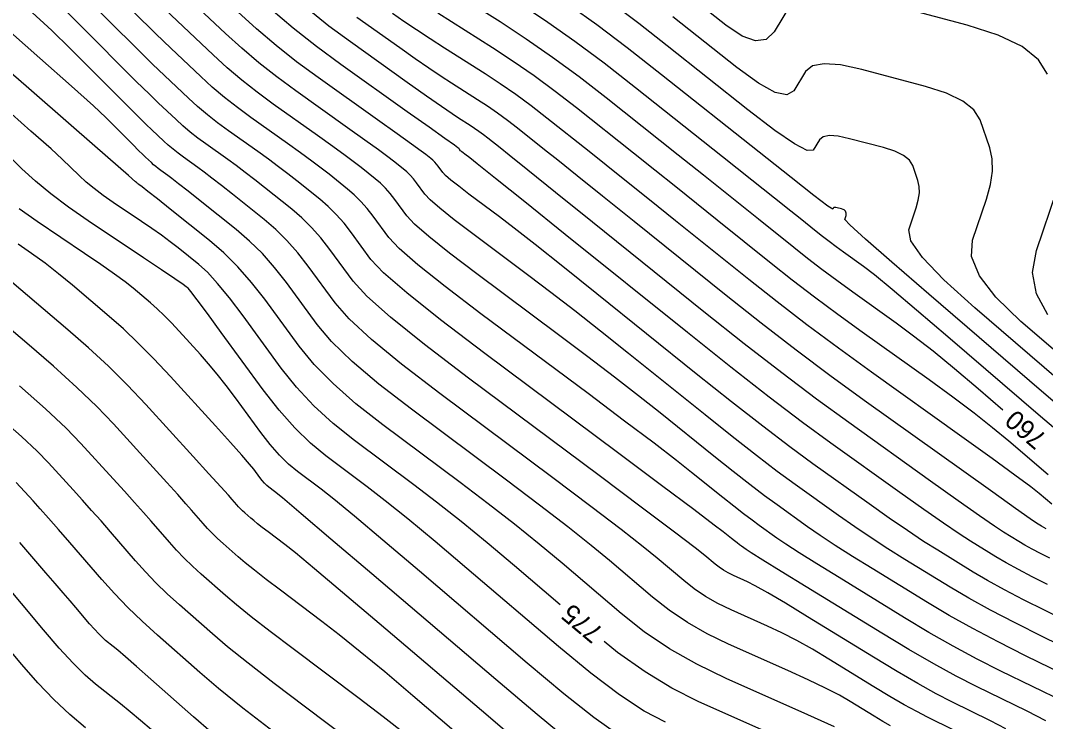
# Model space of a CAD drawing. Extents: x 2082232 to 2083549, y 592624 to 593832.
# Drawn here: x 2082351.14 to 2082388.73, y 593358.39 to 593384.11 of the extents above; entities that cross this region are included whole.
import ezdxf

# ---------------------------------------------------------------- set-up
doc = ezdxf.new("R2010")
doc.units = 0
doc.layers.add('DT_X_Contour_Major', color=7, linetype='Continuous')
doc.layers.add('DT_X_Contour_Minor', color=7, linetype='Continuous')

msp = doc.modelspace()

# ---------------------------------------------------------------- linework, layer by layer
at = {"layer": 'DT_X_Contour_Major'}
for points in [[(2082387.168, 593369.811), (2082386.263, 593370.589), (2082385.395, 593371.324), (2082384.604, 593371.972), (2082383.891, 593372.531), (2082383.254, 593373.002), (2082381.661, 593374.141), (2082381.078, 593374.564), (2082380.522, 593374.977), (2082379.995, 593375.381), (2082379.496, 593375.775), (2082378.204, 593376.814), (2082377.656, 593377.254), (2082376.981, 593377.792), (2082376.18, 593378.431), (2082375.252, 593379.169), (2082372.609, 593381.269), (2082371.623, 593382.033), (2082370.646, 593382.752), (2082369.679, 593383.424), (2082368.721, 593384.051), (2082366.181, 593385.661)], [(2082379.416, 593384.737), (2082378.777, 593383.691), (2082378.486, 593383.412), (2082378.093, 593383.36), (2082377.598, 593383.535), (2082377.002, 593383.936), (2082375.274, 593385.309)], [(2082388.742, 593358.414), (2082388.06, 593358.766), (2082386.195, 593359.68), (2082385.453, 593360.059), (2082384.627, 593360.512), (2082383.716, 593361.038), (2082382.72, 593361.638), (2082379.953, 593363.335), (2082379.037, 593363.897), (2082378.364, 593364.313), (2082377.934, 593364.58), (2082377.748, 593364.7), (2082377.575, 593364.824), (2082377.504, 593364.876), (2082377.42, 593364.94), (2082377.324, 593365.015), (2082377.215, 593365.102), (2082376.909, 593365.348), (2082376.58, 593365.599), (2082375.825, 593366.168), (2082374.642, 593367.053), (2082373.032, 593368.257), (2082368.17, 593371.888), (2082366.542, 593373.126), (2082365.302, 593374.114), (2082364.451, 593374.853), (2082363.988, 593375.343), (2082363.274, 593376.318), (2082363, 593376.67), (2082362.714, 593376.993), (2082362.417, 593377.287), (2082362.109, 593377.552), (2082361.271, 593378.221), (2082360.945, 593378.477), (2082360.597, 593378.741), (2082360.227, 593379.015), (2082359.835, 593379.298), (2082358.758, 593380.063), (2082358.364, 593380.354), (2082357.988, 593380.65), (2082357.631, 593380.952), (2082357.293, 593381.26), (2082356.415, 593382.09), (2082355.982, 593382.508), (2082355.34, 593383.141), (2082354.489, 593383.988), (2082353.43, 593385.05)], [(2082388.798, 593382.134), (2082388.468, 593382.668), (2082387.868, 593383.147), (2082386.997, 593383.57), (2082385.855, 593383.937), (2082382.449, 593384.842)], [(2082388.805, 593363.421), (2082388.236, 593363.705), (2082387.731, 593363.968), (2082387.288, 593364.212), (2082386.909, 593364.436), (2082385.981, 593365.005), (2082385.557, 593365.276), (2082384.984, 593365.664), (2082384.26, 593366.168), (2082383.386, 593366.789), (2082380.854, 593368.599), (2082379.813, 593369.362), (2082378.59, 593370.292), (2082377.183, 593371.391), (2082375.594, 593372.658), (2082371.113, 593376.261), (2082369.634, 593377.45), (2082368.558, 593378.313), (2082367.885, 593378.852), (2082367.616, 593379.065), (2082367.434, 593379.201), (2082367.373, 593379.247), (2082367.327, 593379.284), (2082367.295, 593379.311), (2082367.278, 593379.33), (2082367.251, 593379.366), (2082367.241, 593379.379), (2082367.23, 593379.391), (2082367.219, 593379.402), (2082367.208, 593379.412), (2082367.177, 593379.437), (2082367.052, 593379.527), (2082366.701, 593379.777), (2082366.125, 593380.188), (2082365.322, 593380.759), (2082362.881, 593382.495), (2082361.987, 593383.153), (2082361.135, 593383.825), (2082360.325, 593384.51)], [(2082370.928, 593362.669), (2082369.253, 593364.098), (2082368.247, 593364.945), (2082367.295, 593365.725), (2082366.398, 593366.436), (2082365.555, 593367.079), (2082363.381, 593368.703), (2082362.602, 593369.326), (2082361.895, 593369.976), (2082361.26, 593370.653), (2082360.698, 593371.357), (2082359.296, 593373.271), (2082358.8, 593373.927), (2082358.365, 593374.46), (2082357.991, 593374.871), (2082357.678, 593375.158), (2082356.923, 593375.761), (2082356.626, 593375.992), (2082356.303, 593376.231), (2082355.953, 593376.479), (2082355.576, 593376.737), (2082354.537, 593377.434), (2082354.166, 593377.692), (2082353.834, 593377.941), (2082353.541, 593378.181), (2082353.287, 593378.414), (2082352.661, 593379.021), (2082352.258, 593379.393), (2082351.519, 593380.051), (2082350.445, 593380.997)], [(2082388.814, 593373.311), (2082388.391, 593374.074), (2082388.25, 593374.861), (2082388.391, 593375.671), (2082389.141, 593377.865)], [(2082368.451, 593356.842), (2082365.525, 593359.337), (2082364.494, 593360.209), (2082363.595, 593360.954), (2082362.827, 593361.572), (2082362.192, 593362.064), (2082360.673, 593363.207), (2082360.149, 593363.605), (2082359.715, 593363.942), (2082359.371, 593364.217), (2082359.118, 593364.432), (2082358.563, 593364.922), (2082358.362, 593365.106), (2082358.172, 593365.289), (2082357.996, 593365.472), (2082357.831, 593365.655), (2082357.41, 593366.141), (2082357.204, 593366.376), (2082356.9, 593366.715), (2082356.498, 593367.158), (2082356, 593367.706), (2082354.54, 593369.307), (2082353.931, 593369.942), (2082353.199, 593370.648), (2082352.343, 593371.423), (2082351.363, 593372.269), (2082348.587, 593374.617)], [(2082355.939, 593358.087), (2082355.535, 593358.433), (2082355.155, 593358.749), (2082354.801, 593359.036), (2082353.887, 593359.761), (2082353.511, 593360.09), (2082353.068, 593360.531), (2082352.558, 593361.086), (2082351.981, 593361.753), (2082350.352, 593363.683)], [(2082378.547, 593357.988), (2082375.993, 593359.128), (2082375.026, 593359.612), (2082374.04, 593360.21), (2082373.034, 593360.921), (2082372.538, 593361.321)]]:
    msp.add_lwpolyline(points, dxfattribs=at)
at = {"layer": 'DT_X_Contour_Minor'}
for points in [[(2082380.994, 593358.193), (2082380.009, 593358.634), (2082377.021, 593359.968), (2082375.94, 593360.492), (2082374.935, 593361.064), (2082374.009, 593361.683), (2082373.159, 593362.351), (2082370.998, 593364.195), (2082370.156, 593364.899), (2082369.251, 593365.628), (2082368.284, 593366.382), (2082367.255, 593367.162), (2082364.426, 593369.275), (2082363.439, 593370.049), (2082362.598, 593370.787), (2082361.904, 593371.489), (2082361.356, 593372.154), (2082360.091, 593373.88), (2082359.609, 593374.5), (2082359.111, 593375.066), (2082358.596, 593375.578), (2082358.066, 593376.035), (2082356.63, 593377.182), (2082356.156, 593377.56), (2082355.811, 593377.834), (2082355.596, 593378.004), (2082355.511, 593378.07), (2082355.455, 593378.107), (2082355.435, 593378.121), (2082355.417, 593378.135), (2082355.401, 593378.148), (2082355.387, 593378.16), (2082355.354, 593378.193), (2082355.094, 593378.421), (2082354.339, 593379.08), (2082353.089, 593380.17), (2082351.344, 593381.691), (2082346.03, 593386.323)], [(2082387.274, 593358.123), (2082386.713, 593358.422), (2082385.296, 593359.116), (2082384.718, 593359.413), (2082384.046, 593359.784), (2082383.281, 593360.229), (2082382.421, 593360.748), (2082380.003, 593362.231), (2082379.186, 593362.728), (2082378.546, 593363.108), (2082378.084, 593363.371), (2082377.8, 593363.517), (2082377.28, 593363.749), (2082377.091, 593363.84), (2082376.916, 593363.94), (2082376.755, 593364.048), (2082376.607, 593364.164), (2082376.23, 593364.486), (2082375.882, 593364.759), (2082375.12, 593365.337), (2082373.944, 593366.221), (2082372.354, 593367.411), (2082367.563, 593370.99), (2082365.951, 593372.218), (2082364.708, 593373.221), (2082363.834, 593373.997), (2082363.33, 593374.546), (2082362.478, 593375.709), (2082362.152, 593376.128), (2082361.811, 593376.513), (2082361.457, 593376.863), (2082361.089, 593377.18), (2082360.089, 593377.978), (2082359.724, 593378.267), (2082359.376, 593378.534), (2082359.048, 593378.781), (2082358.737, 593379.006), (2082357.934, 593379.577), (2082357.639, 593379.794), (2082357.359, 593380.015), (2082357.092, 593380.24), (2082356.84, 593380.47), (2082356.185, 593381.09), (2082355.861, 593381.402), (2082355.382, 593381.874), (2082354.747, 593382.507), (2082353.957, 593383.299), (2082351.641, 593385.625)], [(2082390.754, 593359.453), (2082387.991, 593360.807), (2082386.99, 593361.31), (2082386.056, 593361.802), (2082385.192, 593362.285), (2082384.396, 593362.757), (2082382.364, 593364.003), (2082381.645, 593364.449), (2082381.012, 593364.853), (2082380.465, 593365.216), (2082380.003, 593365.536), (2082378.887, 593366.334), (2082378.427, 593366.67), (2082377.888, 593367.081), (2082377.268, 593367.566), (2082376.567, 593368.124), (2082374.59, 593369.713), (2082373.802, 593370.339), (2082372.918, 593371.026), (2082371.939, 593371.773), (2082370.866, 593372.58), (2082367.876, 593374.813), (2082366.874, 593375.574), (2082366.112, 593376.182), (2082365.588, 593376.636), (2082365.304, 593376.938), (2082364.865, 593377.538), (2082364.696, 593377.754), (2082364.521, 593377.952), (2082364.338, 593378.133), (2082364.148, 593378.296), (2082363.633, 593378.708), (2082363.388, 593378.897), (2082363.039, 593379.156), (2082362.586, 593379.484), (2082362.03, 593379.882), (2082360.407, 593381.036), (2082359.813, 593381.473), (2082359.247, 593381.92), (2082358.709, 593382.375), (2082358.199, 593382.84), (2082356.876, 593384.091), (2082356.226, 593384.718)], [(2082391.502, 593360.091), (2082388.633, 593361.497), (2082387.614, 593362.006), (2082386.707, 593362.479), (2082385.914, 593362.916), (2082385.233, 593363.317), (2082383.57, 593364.337), (2082382.949, 593364.725), (2082382.336, 593365.124), (2082381.73, 593365.533), (2082381.131, 593365.954), (2082379.542, 593367.089), (2082378.889, 593367.567), (2082378.122, 593368.151), (2082377.24, 593368.841), (2082376.243, 593369.636), (2082373.431, 593371.896), (2082372.412, 593372.71), (2082371.465, 593373.455), (2082370.588, 593374.132), (2082369.782, 593374.742), (2082367.729, 593376.276), (2082367.041, 593376.798), (2082366.517, 593377.216), (2082366.157, 593377.528), (2082365.962, 593377.735), (2082365.66, 593378.147), (2082365.545, 593378.296), (2082365.424, 593378.432), (2082365.299, 593378.556), (2082365.168, 593378.668), (2082364.814, 593378.951), (2082364.609, 593379.107), (2082364.26, 593379.363), (2082363.766, 593379.719), (2082363.127, 593380.174), (2082361.232, 593381.522), (2082360.538, 593382.033), (2082359.876, 593382.555), (2082359.248, 593383.087), (2082358.652, 593383.63), (2082357.106, 593385.091)], [(2082385.366, 593358.078), (2082384.398, 593358.552), (2082384.003, 593358.755), (2082383.544, 593359.009), (2082383.021, 593359.313), (2082382.434, 593359.667), (2082380.782, 593360.68), (2082380.177, 593361.041), (2082379.601, 593361.362), (2082379.054, 593361.645), (2082378.536, 593361.889), (2082377.193, 593362.489), (2082376.707, 593362.724), (2082376.256, 593362.981), (2082375.839, 593363.26), (2082375.458, 593363.56), (2082374.486, 593364.389), (2082373.973, 593364.805), (2082373.164, 593365.434), (2082372.057, 593366.275), (2082370.654, 593367.328), (2082366.517, 593370.418), (2082365.113, 593371.495), (2082364.005, 593372.41), (2082363.191, 593373.161), (2082362.672, 593373.749), (2082361.682, 593375.099), (2082361.303, 593375.586), (2082360.908, 593376.033), (2082360.497, 593376.44), (2082360.069, 593376.808), (2082358.908, 593377.735), (2082358.502, 593378.057), (2082358.156, 593378.327), (2082357.868, 593378.546), (2082357.64, 593378.713), (2082357.109, 593379.091), (2082356.915, 593379.234), (2082356.73, 593379.38), (2082356.554, 593379.529), (2082356.387, 593379.68), (2082355.954, 593380.089), (2082355.741, 593380.296), (2082355.425, 593380.607), (2082355.005, 593381.025), (2082354.483, 593381.548), (2082352.955, 593383.084), (2082352.284, 593383.735), (2082351.419, 593384.536)], [(2082389.407, 593359.11), (2082387.093, 593360.244), (2082386.221, 593360.685), (2082385.342, 593361.157), (2082384.454, 593361.662), (2082383.558, 593362.197), (2082381.159, 593363.669), (2082380.341, 593364.173), (2082379.688, 593364.583), (2082379.2, 593364.898), (2082378.875, 593365.118), (2082378.231, 593365.579), (2082377.966, 593365.773), (2082377.654, 593366.01), (2082377.296, 593366.29), (2082376.891, 593366.613), (2082375.749, 593367.531), (2082375.191, 593367.969), (2082374.371, 593368.597), (2082373.291, 593369.413), (2082371.949, 593370.418), (2082368.023, 593373.351), (2082366.708, 593374.35), (2082365.707, 593375.148), (2082365.019, 593375.745), (2082364.646, 593376.141), (2082364.069, 593376.928), (2082363.848, 593377.212), (2082363.618, 593377.472), (2082363.378, 593377.71), (2082363.129, 593377.924), (2082362.452, 593378.465), (2082362.166, 593378.687), (2082361.818, 593378.949), (2082361.407, 593379.25), (2082360.932, 593379.59), (2082359.583, 593380.55), (2082359.089, 593380.913), (2082358.618, 593381.285), (2082358.17, 593381.664), (2082357.746, 593382.05), (2082356.646, 593383.09), (2082356.102, 593383.615), (2082355.297, 593384.408)], [(2082390.954, 593361.363), (2082388.719, 593362.459), (2082387.925, 593362.855), (2082387.219, 593363.224), (2082386.601, 593363.564), (2082386.071, 593363.876), (2082384.775, 593364.671), (2082384.253, 593365.001), (2082383.66, 593365.394), (2082382.995, 593365.851), (2082382.258, 593366.371), (2082380.198, 593367.844), (2082379.351, 593368.465), (2082378.356, 593369.222), (2082377.212, 593370.116), (2082375.918, 593371.147), (2082372.272, 593374.079), (2082371.023, 593375.08), (2082370.011, 593375.884), (2082369.237, 593376.492), (2082368.699, 593376.903), (2082367.581, 593377.738), (2082367.207, 593378.023), (2082366.922, 593378.25), (2082366.726, 593378.42), (2082366.62, 593378.532), (2082366.456, 593378.757), (2082366.393, 593378.837), (2082366.327, 593378.912), (2082366.259, 593378.979), (2082366.188, 593379.04), (2082365.995, 593379.194), (2082365.83, 593379.317), (2082365.48, 593379.57), (2082364.945, 593379.953), (2082364.225, 593380.466), (2082362.057, 593382.009), (2082361.262, 593382.593), (2082360.506, 593383.19), (2082359.786, 593383.799), (2082359.105, 593384.419)], [(2082388.891, 593364.382), (2082388.548, 593364.554), (2082388.243, 593364.713), (2082387.975, 593364.86), (2082387.746, 593364.995), (2082387.186, 593365.339), (2082386.861, 593365.552), (2082386.308, 593365.935), (2082385.525, 593366.486), (2082384.513, 593367.207), (2082381.51, 593369.354), (2082380.333, 593370.212), (2082379.055, 593371.177), (2082377.676, 593372.248), (2082376.196, 593373.425), (2082372.115, 593376.706), (2082370.755, 593377.8), (2082369.736, 593378.618), (2082369.058, 593379.162), (2082368.722, 593379.431), (2082368.278, 593379.784), (2082368.113, 593379.912), (2082367.949, 593380.032), (2082367.787, 593380.145), (2082367.626, 593380.25), (2082367.2, 593380.52), (2082366.963, 593380.678), (2082366.57, 593380.95), (2082366.021, 593381.336), (2082365.317, 593381.835), (2082363.233, 593383.318), (2082362.446, 593383.902), (2082361.646, 593384.544)], [(2082388.957, 593366.36), (2082388.491, 593366.76), (2082388.183, 593367.002), (2082387.608, 593367.429), (2082386.767, 593368.04), (2082385.658, 593368.836), (2082382.346, 593371.204), (2082381.133, 593372.082), (2082379.979, 593372.941), (2082378.883, 593373.78), (2082377.846, 593374.6), (2082375.159, 593376.76), (2082374.205, 593377.527), (2082373.359, 593378.205), (2082372.619, 593378.796), (2082371.987, 593379.3), (2082370.444, 593380.526), (2082369.868, 593380.973), (2082369.298, 593381.392), (2082368.733, 593381.785), (2082368.174, 593382.151), (2082366.69, 593383.091), (2082366.154, 593383.435), (2082365.656, 593383.762), (2082365.197, 593384.072), (2082364.778, 593384.365)], [(2082388.819, 593367.435), (2082387.377, 593368.674), (2082386.789, 593369.163), (2082386.106, 593369.7), (2082385.329, 593370.286), (2082384.456, 593370.919), (2082382.003, 593372.673), (2082381.105, 593373.323), (2082380.251, 593373.959), (2082379.439, 593374.58), (2082378.671, 593375.187), (2082376.682, 593376.787), (2082375.931, 593377.39), (2082375.17, 593377.999), (2082374.4, 593378.614), (2082373.62, 593379.234), (2082371.526, 593380.897), (2082370.745, 593381.503), (2082369.972, 593382.072), (2082369.206, 593382.605), (2082368.448, 593383.101), (2082366.436, 593384.376)], [(2082389.727, 593368.582), (2082388.543, 593369.585), (2082385.149, 593372.503), (2082384.001, 593373.485), (2082383.102, 593374.243), (2082382.452, 593374.776), (2082382.053, 593375.085), (2082381.319, 593375.61), (2082381.05, 593375.804), (2082380.794, 593375.995), (2082380.551, 593376.181), (2082380.321, 593376.362), (2082379.726, 593376.841), (2082379.381, 593377.117), (2082378.792, 593377.586), (2082377.96, 593378.248), (2082376.885, 593379.103), (2082373.692, 593381.64), (2082372.537, 593382.54), (2082371.467, 593383.339), (2082370.481, 593384.036), (2082369.58, 593384.631)], [(2082389.999, 593369.303), (2082388.581, 593370.51), (2082384.444, 593374.066), (2082383.088, 593375.237), (2082382.124, 593376.085), (2082381.55, 593376.609), (2082381.368, 593376.809), (2082381.403, 593376.911), (2082381.413, 593376.947), (2082381.418, 593376.981), (2082381.417, 593377.012), (2082381.411, 593377.039), (2082381.387, 593377.109), (2082381.371, 593377.133), (2082381.343, 593377.156), (2082381.303, 593377.175), (2082381.25, 593377.192), (2082381.092, 593377.234), (2082381.039, 593377.246), (2082380.998, 593377.249), (2082380.968, 593377.243), (2082380.951, 593377.229), (2082380.922, 593377.181), (2082380.745, 593377.298), (2082380.235, 593377.686), (2082379.394, 593378.344), (2082378.22, 593379.274), (2082374.647, 593382.112), (2082373.383, 593383.102), (2082372.271, 593383.941), (2082371.311, 593384.631)], [(2082389.645, 593370.551), (2082386.136, 593373.568), (2082384.997, 593374.595), (2082384.213, 593375.415), (2082383.784, 593376.026), (2082383.709, 593376.43), (2082383.982, 593377.229), (2082384.063, 593377.517), (2082384.1, 593377.781), (2082384.095, 593378.021), (2082384.046, 593378.238), (2082383.857, 593378.784), (2082383.737, 593378.978), (2082383.518, 593379.153), (2082383.201, 593379.307), (2082382.785, 593379.441), (2082381.544, 593379.77), (2082381.126, 593379.861), (2082380.803, 593379.884), (2082380.574, 593379.841), (2082380.439, 593379.732), (2082380.207, 593379.351), (2082379.992, 593379.336), (2082379.521, 593379.577), (2082378.795, 593380.075), (2082377.814, 593380.828), (2082374.856, 593383.178), (2082373.81, 593383.997), (2082372.889, 593384.692)], [(2082383.042, 593358.233), (2082382.761, 593358.396), (2082382.446, 593358.587), (2082381.561, 593359.13), (2082381.168, 593359.353), (2082380.656, 593359.616), (2082380.024, 593359.919), (2082379.272, 593360.262), (2082377.107, 593361.228), (2082376.323, 593361.608), (2082375.596, 593362.022), (2082374.924, 593362.472), (2082374.308, 593362.955), (2082372.742, 593364.292), (2082372.064, 593364.852), (2082371.207, 593365.531), (2082370.171, 593366.329), (2082368.955, 593367.245), (2082365.472, 593369.846), (2082364.276, 593370.772), (2082363.301, 593371.598), (2082362.547, 593372.325), (2082362.014, 593372.951), (2082360.887, 593374.49), (2082360.455, 593375.044), (2082360.005, 593375.553), (2082359.536, 593376.017), (2082359.049, 593376.436), (2082357.727, 593377.492), (2082357.281, 593377.847), (2082356.935, 593378.12), (2082356.688, 593378.312), (2082356.542, 593378.421), (2082356.285, 593378.604), (2082356.19, 593378.674), (2082356.1, 593378.745), (2082356.015, 593378.817), (2082355.934, 593378.891), (2082355.724, 593379.089), (2082355.62, 593379.189), (2082355.467, 593379.34), (2082355.263, 593379.543), (2082355.01, 593379.797), (2082354.268, 593380.542), (2082353.813, 593380.972), (2082353.004, 593381.7), (2082351.841, 593382.727), (2082350.325, 593384.053)], [(2082388.754, 593365.458), (2082388.663, 593365.508), (2082388.584, 593365.555), (2082388.391, 593365.673), (2082388.165, 593365.828), (2082387.632, 593366.205), (2082386.79, 593366.804), (2082385.641, 593367.625), (2082382.166, 593370.109), (2082380.867, 593371.051), (2082379.577, 593372.016), (2082378.295, 593373.003), (2082377.021, 593374.013), (2082373.637, 593376.733), (2082372.48, 593377.663), (2082371.547, 593378.412), (2082370.839, 593378.979), (2082370.354, 593379.366), (2082369.361, 593380.155), (2082368.99, 593380.442), (2082368.623, 593380.712), (2082368.26, 593380.965), (2082367.9, 593381.201), (2082366.945, 593381.805), (2082366.558, 593382.057), (2082366.113, 593382.356), (2082365.609, 593382.704), (2082365.048, 593383.1), (2082363.472, 593384.221)], [(2082390.71, 593370.592), (2082387.828, 593373.07), (2082386.906, 593373.953), (2082386.302, 593374.744), (2082386.017, 593375.443), (2082386.05, 593376.051), (2082386.561, 593377.547), (2082386.713, 593378.086), (2082386.783, 593378.58), (2082386.772, 593379.031), (2082386.68, 593379.436), (2082386.327, 593380.459), (2082386.102, 593380.823), (2082385.693, 593381.15), (2082385.099, 593381.438), (2082384.32, 593381.689), (2082381.997, 593382.306), (2082381.214, 593382.476), (2082380.608, 593382.52), (2082380.179, 593382.44), (2082379.927, 593382.234), (2082379.492, 593381.521), (2082379.239, 593381.374), (2082378.807, 593381.469), (2082378.197, 593381.805), (2082377.408, 593382.382), (2082375.065, 593384.243)], [(2082374.79, 593358.366), (2082374.014, 593358.776), (2082373.1, 593359.376), (2082372.049, 593360.164), (2082370.861, 593361.142), (2082367.509, 593364.001), (2082366.338, 593364.992), (2082365.339, 593365.822), (2082364.511, 593366.49), (2082363.855, 593366.996), (2082362.335, 593368.132), (2082361.765, 593368.603), (2082361.192, 593369.164), (2082360.617, 593369.817), (2082360.04, 593370.559), (2082358.5, 593372.661), (2082357.991, 593373.354), (2082357.62, 593373.854), (2082357.386, 593374.164), (2082357.29, 593374.282), (2082357.216, 593374.341), (2082357.097, 593374.424), (2082356.795, 593374.628), (2082356.31, 593374.955), (2082355.642, 593375.403), (2082353.618, 593376.761), (2082352.897, 593377.262), (2082352.251, 593377.747), (2082351.681, 593378.215), (2082351.186, 593378.667), (2082349.968, 593379.85)], [(2082373.002, 593357.94), (2082372.161, 593358.542), (2082371.064, 593359.407), (2082369.712, 593360.537), (2082365.765, 593363.904), (2082364.429, 593365.039), (2082363.383, 593365.919), (2082362.625, 593366.544), (2082362.156, 593366.914), (2082361.29, 593367.56), (2082360.962, 593367.832), (2082360.629, 593368.162), (2082360.289, 593368.55), (2082359.944, 593368.996), (2082359.015, 593370.264), (2082358.674, 593370.72), (2082358.347, 593371.137), (2082358.034, 593371.514), (2082357.736, 593371.853), (2082356.959, 593372.705), (2082356.674, 593373.01), (2082356.403, 593373.285), (2082356.145, 593373.531), (2082355.9, 593373.747), (2082355.264, 593374.285), (2082354.973, 593374.516), (2082354.58, 593374.806), (2082354.084, 593375.155), (2082353.484, 593375.563), (2082351.747, 593376.728), (2082351.092, 593377.193)], [(2082371.221, 593357.707), (2082370.079, 593358.65), (2082368.563, 593359.933), (2082364.021, 593363.807), (2082362.521, 593365.085), (2082361.426, 593366.015), (2082360.738, 593366.597), (2082360.456, 593366.831), (2082360.244, 593366.989), (2082360.164, 593367.055), (2082360.083, 593367.135), (2082360, 593367.23), (2082359.916, 593367.339), (2082359.689, 593367.649), (2082359.537, 593367.835), (2082359.252, 593368.162), (2082358.834, 593368.629), (2082358.283, 593369.236), (2082356.635, 593371.043), (2082356.031, 593371.69), (2082355.455, 593372.274), (2082354.907, 593372.795), (2082354.387, 593373.254), (2082353.038, 593374.396), (2082352.534, 593374.811), (2082352.036, 593375.201), (2082351.543, 593375.565), (2082351.054, 593375.903)], [(2082369.597, 593357.464), (2082368.281, 593358.584), (2082364.286, 593361.99), (2082362.946, 593363.129), (2082361.923, 593363.993), (2082361.218, 593364.58), (2082360.829, 593364.891), (2082360.216, 593365.352), (2082360.004, 593365.513), (2082359.829, 593365.649), (2082359.691, 593365.76), (2082359.588, 593365.846), (2082359.364, 593366.044), (2082359.283, 593366.118), (2082359.207, 593366.192), (2082359.135, 593366.266), (2082359.069, 593366.34), (2082358.899, 593366.536), (2082358.762, 593366.69), (2082358.477, 593367.005), (2082358.046, 593367.479), (2082357.467, 593368.114), (2082355.727, 593370.022), (2082355.06, 593370.73), (2082354.362, 593371.422), (2082353.634, 593372.1), (2082352.875, 593372.762), (2082350.812, 593374.506)], [(2082365.266, 593357.915), (2082364.437, 593358.565), (2082363.554, 593359.238), (2082361.13, 593361.062), (2082360.293, 593361.697), (2082359.6, 593362.235), (2082359.052, 593362.675), (2082358.648, 593363.017), (2082357.762, 593363.8), (2082357.44, 593364.093), (2082357.138, 593364.386), (2082356.856, 593364.678), (2082356.594, 593364.97), (2082355.922, 593365.746), (2082355.646, 593366.061), (2082355.322, 593366.425), (2082354.951, 593366.838), (2082354.533, 593367.299), (2082353.353, 593368.592), (2082352.807, 593369.151), (2082352.055, 593369.857), (2082351.095, 593370.71)], [(2082364.917, 593356.412), (2082361.587, 593358.917), (2082360.437, 593359.79), (2082359.486, 593360.528), (2082358.733, 593361.132), (2082358.177, 593361.603), (2082356.961, 593362.678), (2082356.519, 593363.081), (2082356.104, 593363.483), (2082355.716, 593363.884), (2082355.356, 593364.284), (2082354.433, 593365.351), (2082354.088, 593365.747), (2082353.745, 593366.136), (2082353.404, 593366.517), (2082353.066, 593366.891), (2082352.166, 593367.877), (2082351.75, 593368.303), (2082351.176, 593368.842), (2082350.444, 593369.492)], [(2082360.397, 593358.021), (2082359.289, 593358.883), (2082358.393, 593359.605), (2082357.707, 593360.188), (2082356.16, 593361.556), (2082355.597, 593362.068), (2082355.07, 593362.58), (2082354.577, 593363.09), (2082354.119, 593363.599), (2082352.944, 593364.956), (2082352.53, 593365.433), (2082352.167, 593365.846), (2082351.857, 593366.196), (2082351.599, 593366.483), (2082350.979, 593367.162)], [(2082358.13, 593358.003), (2082357.475, 593358.563), (2082355.915, 593359.942), (2082355.39, 593360.405), (2082354.985, 593360.76), (2082354.7, 593361.006), (2082354.535, 593361.144), (2082354.254, 593361.367), (2082354.138, 593361.468), (2082354.002, 593361.604), (2082353.845, 593361.774), (2082353.667, 593361.979), (2082353.167, 593362.573), (2082352.957, 593362.819), (2082352.705, 593363.115), (2082352.409, 593363.459), (2082352.07, 593363.851), (2082351.108, 593364.962)], [(2082353.52, 593358.156), (2082352.939, 593358.646), (2082352.355, 593359.197), (2082351.768, 593359.808), (2082351.178, 593360.479), (2082349.601, 593362.348)]]:
    msp.add_lwpolyline(points, dxfattribs=at)

# ---------------------------------------------------------------- texts
at = {"layer": 'DT_X_Contour_Major'}
for s, rotation, p in [('760', 139.3465, (2082388.819, 593368.853)), ('775', 140.0587, (2082372.554, 593361.752))]:
    msp.add_text(s, height=0.7, rotation=rotation, dxfattribs=at).set_placement(p)

doc.saveas('drawing.dxf')
